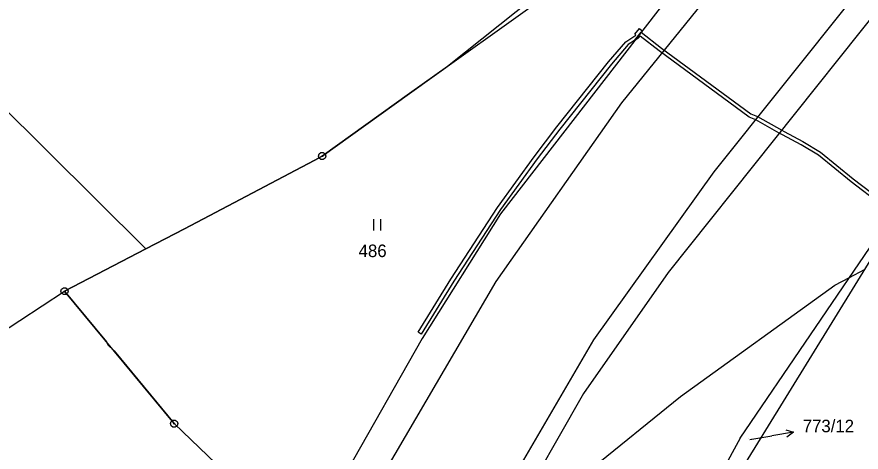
# Model space of a CAD drawing. Extents: x -759699 to -757730, y -1172308 to -1170857.
# Drawn here: x -759493.5 to -759379.2, y -1171878.7 to -1171819.8 of the extents above; entities that cross this region are included whole.
import ezdxf

# ---------------------------------------------------------------- set-up
doc = ezdxf.new("R2010")
doc.units = 0
for name, color, linetype in [('Vrstva 1', 7, 'Continuous'), ('Vrstva 11', 7, 'Continuous'), ('Vrstva 13', 7, 'Continuous'), ('Vrstva 2', 7, 'Continuous'), ('Vrstva 3', 7, 'Continuous'), ('Vrstva 4', 7, 'Continuous'), ('Vrstva 7', 7, 'Continuous'), ('Vrstva 8', 7, 'Continuous')]:
    doc.layers.add(name, color=color, linetype=linetype)

msp = doc.modelspace()

# ---------------------------------------------------------------- linework, layer by layer
at = {"layer": 'Vrstva 1'}
for p, q in [((-759393.11, -1171801.36), (-759428.04, -1171846.47)), ((-759427.86, -1171821.23), (-759420.47, -1171815.94)), ((-759374.83, -1171816.16), (-759405.32, -1171854.42)), ((-759433.65, -1171825.38), (-759427.86, -1171821.23)), ((-759505.36, -1171822.23), (-759476.05, -1171851.21)), ((-759440.33, -1171830.16), (-759433.65, -1171825.38)), ((-759452.18, -1171838.65), (-759440.33, -1171830.16)), ((-759398.07, -1171885.47), (-759366.01, -1171833.4)), ((-759395.54, -1171876.83), (-759366.01, -1171833.4)), ((-759466.61, -1171846.27), (-759453.27, -1171839.23)), ((-759453.27, -1171839.23), (-759452.18, -1171838.65)), ((-759470.81, -1171848.48), (-759466.61, -1171846.27)), ((-759428.04, -1171846.47), (-759438.64, -1171863.35)), ((-759476.05, -1171851.21), (-759470.81, -1171848.48)), ((-759487.07, -1171856.95), (-759476.05, -1171851.21)), ((-759405.32, -1171854.42), (-759416.76, -1171870.78)), ((-759503.69, -1171867.78), (-759487.07, -1171856.95)), ((-759472.23, -1171874.88), (-759487.07, -1171856.95)), ((-759438.64, -1171863.35), (-759454.4, -1171891.14)), ((-759416.76, -1171870.78), (-759420.24, -1171876.89)), ((-759459.29, -1171887.24), (-759472.23, -1171874.88)), ((-759420.24, -1171876.89), (-759434.51, -1171901.89)), ((-759395.54, -1171876.83), (-759419.02, -1171919.82))]:
    msp.add_line(p, q, dxfattribs=at)
at = {"layer": 'Vrstva 11'}
for p, q in [((-759421.5, -1171815.56), (-759435.19, -1171826.48)), ((-759435.19, -1171826.48), (-759440.33, -1171830.16)), ((-759440.33, -1171830.16), (-759452.18, -1171838.65)), ((-759453.27, -1171839.23), (-759466.61, -1171846.27)), ((-759452.18, -1171838.65), (-759453.27, -1171839.23)), ((-759466.61, -1171846.27), (-759470.81, -1171848.48)), ((-759470.81, -1171848.48), (-759476.05, -1171851.21)), ((-759476.05, -1171851.21), (-759487.07, -1171856.95)), ((-759380.75, -1171855.08), (-759378.71, -1171854.02)), ((-759382.75, -1171856.11), (-759380.75, -1171855.08)), ((-759403.63, -1171871.19), (-759382.75, -1171856.11)), ((-759487.07, -1171856.95), (-759481.4, -1171863.8)), ((-759481.4, -1171863.8), (-759481.21, -1171864.2)), ((-759481.21, -1171864.2), (-759480.37, -1171865.04)), ((-759480.37, -1171865.04), (-759472.23, -1171874.88)), ((-759428.46, -1171891.29), (-759403.63, -1171871.19)), ((-759472.23, -1171874.88), (-759459.29, -1171887.24))]:
    msp.add_line(p, q, dxfattribs=at)
at = {"layer": 'Vrstva 13'}
for p, q in [((-759411.05, -1171823.14), (-759409.67, -1171822.27)), ((-759409.85, -1171822.99), (-759408.98, -1171821.85)), ((-759408.98, -1171821.85), (-759409.85, -1171822.99)), ((-759409.84, -1171822.14), (-759409.21, -1171821.35)), ((-759409.67, -1171822.27), (-759409.84, -1171822.14)), ((-759409.11, -1171822.38), (-759409.41, -1171822.71)), ((-759409.21, -1171821.35), (-759408.83, -1171821.66)), ((-759406.53, -1171824.39), (-759409.11, -1171822.38)), ((-759408.83, -1171821.66), (-759408.98, -1171821.85)), ((-759408.98, -1171821.85), (-759406.21, -1171824.01)), ((-759413.38, -1171825.87), (-759411.05, -1171823.14)), ((-759410.72, -1171823.52), (-759412.99, -1171826.19)), ((-759409.85, -1171822.99), (-759410.72, -1171823.52)), ((-759409.41, -1171822.71), (-759409.85, -1171822.99)), ((-759394.35, -1171833.35), (-759406.53, -1171824.39)), ((-759406.21, -1171824.01), (-759394.11, -1171832.91)), ((-759420.4, -1171834.67), (-759413.38, -1171825.87)), ((-759412.99, -1171826.19), (-759420, -1171834.97)), ((-759393.42, -1171833.72), (-759394.35, -1171833.35)), ((-759394.11, -1171832.91), (-759393.19, -1171833.27)), ((-759390.25, -1171835.51), (-759393.42, -1171833.72)), ((-759393.19, -1171833.27), (-759389.93, -1171835.11)), ((-759423.48, -1171838.73), (-759420.4, -1171834.67)), ((-759420, -1171834.97), (-759423.06, -1171839.01)), ((-759390.25, -1171835.51), (-759389.93, -1171835.11)), ((-759389.93, -1171835.11), (-759390.25, -1171835.51)), ((-759389.81, -1171835.76), (-759390.25, -1171835.51)), ((-759389.93, -1171835.11), (-759389.6, -1171835.3)), ((-759387.3, -1171837.12), (-759389.81, -1171835.76)), ((-759389.6, -1171835.3), (-759387.07, -1171836.68)), ((-759384.95, -1171838.52), (-759387.3, -1171837.12)), ((-759387.07, -1171836.68), (-759384.67, -1171838.1)), ((-759384.67, -1171838.1), (-759380.25, -1171841.72)), ((-759428.43, -1171845.59), (-759423.48, -1171838.73)), ((-759423.06, -1171839.01), (-759428.02, -1171845.88)), ((-759380.54, -1171842.13), (-759384.95, -1171838.52)), ((-759380.25, -1171841.72), (-759374.59, -1171846.02)), ((-759374.87, -1171846.44), (-759380.54, -1171842.13)), ((-759434.77, -1171855.31), (-759428.43, -1171845.59)), ((-759428.02, -1171845.88), (-759434.34, -1171855.57)), ((-759439.19, -1171862.49), (-759434.77, -1171855.31)), ((-759434.34, -1171855.57), (-759438.77, -1171862.75)), ((-759438.77, -1171862.75), (-759439.19, -1171862.49))]:
    msp.add_line(p, q, dxfattribs=at)
at = {"layer": 'Vrstva 3'}
for p, q in [((-759445.22, -1171847.2), (-759445.22, -1171848.7)), ((-759444.22, -1171848.7), (-759444.22, -1171847.2))]:
    msp.add_line(p, q, dxfattribs=at)
at = {"layer": 'Vrstva 4'}
for p, q in [((-759411.6, -1171831.44), (-759385.94, -1171799.75)), ((-759373.92, -1171809.21), (-759399.11, -1171840.79)), ((-759428.59, -1171855.62), (-759411.6, -1171831.44)), ((-759399.11, -1171840.79), (-759415.44, -1171863.54)), ((-759452.92, -1171897.13), (-759428.59, -1171855.62)), ((-759415.44, -1171863.54), (-759439.44, -1171904.64))]:
    msp.add_line(p, q, dxfattribs=at)
at = {"layer": 'Vrstva 7'}
for p in [(-759388.319, -1171876.05), (-759394.25, -1171877.01)]:
    msp.add_line(p, (-759391.28, -1171876.53), dxfattribs=at)
msp.add_lwpolyline([(-759389.386, -1171875.717), (-759388.319, -1171876.05), (-759389.226, -1171876.704)], dxfattribs=at)
at = {"layer": 'Vrstva 8'}
for p, q in [((-759452.3, -1171838.65), (-759452.06, -1171838.65)), ((-759487.19, -1171856.95), (-759486.95, -1171856.95)), ((-759472.35, -1171874.88), (-759472.11, -1171874.88))]:
    msp.add_line(p, q, dxfattribs=at)
for points in [[(-759452.03, -1171838.17), (-759451.78, -1171838.35), (-759451.68, -1171838.64), (-759451.78, -1171838.93), (-759452.03, -1171839.11), (-759452.34, -1171839.11), (-759452.59, -1171838.93), (-759452.69, -1171838.64), (-759452.59, -1171838.35), (-759452.34, -1171838.17)], [(-759486.92, -1171856.47), (-759486.67, -1171856.65), (-759486.57, -1171856.94), (-759486.67, -1171857.23), (-759486.92, -1171857.41), (-759487.23, -1171857.41), (-759487.48, -1171857.23), (-759487.58, -1171856.94), (-759487.48, -1171856.65), (-759487.23, -1171856.47)], [(-759472.08, -1171874.4), (-759471.83, -1171874.58), (-759471.73, -1171874.87), (-759471.83, -1171875.16), (-759472.08, -1171875.34), (-759472.39, -1171875.34), (-759472.64, -1171875.16), (-759472.74, -1171874.87), (-759472.64, -1171874.58), (-759472.39, -1171874.4)]]:
    msp.add_lwpolyline(points, close=True, dxfattribs=at)

# ---------------------------------------------------------------- texts
at = {"layer": 'Vrstva 2'}
for s, height, p in [('486', 1.7, (-759447.241, -1171852.32)), ('773/12', 0.1, (-759394.477, -1171877.01))]:
    msp.add_text(s, height=height, dxfattribs=at).set_placement(p)
at = {"layer": 'Vrstva 7'}
msp.add_text('773/12', height=1.7, dxfattribs=at).set_placement((-759387.083, -1171876.05))

doc.saveas('drawing.dxf')
